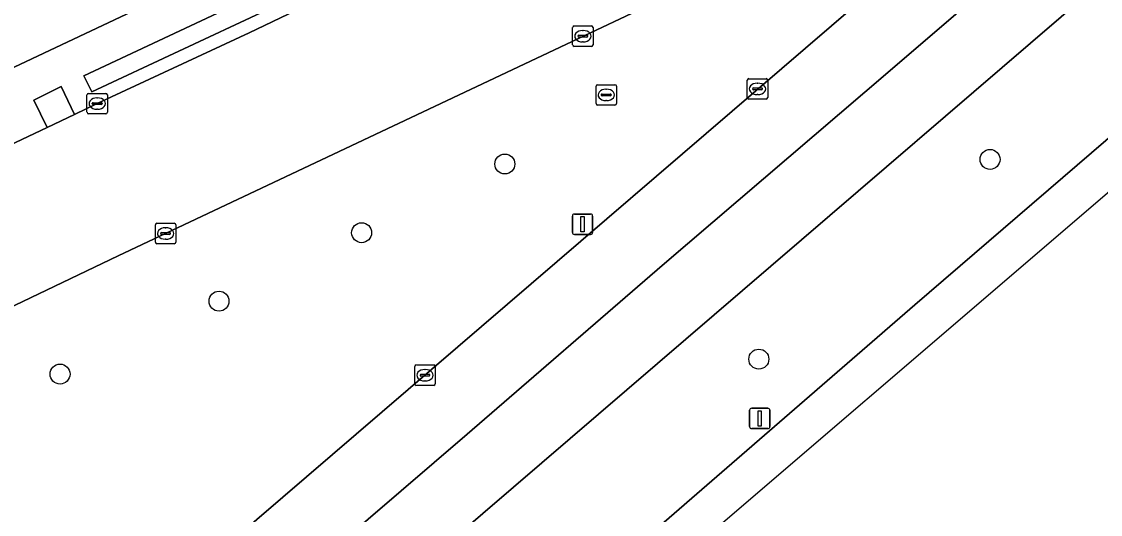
# Model space of a CAD drawing. Extents: x 159039 to 160102, y 381214 to 382524.
# Drawn here: x 159239.3 to 159292.1, y 381319.1 to 381343.2 of the extents above; entities that cross this region are included whole.
import ezdxf

# ---------------------------------------------------------------- set-up
doc = ezdxf.new("R2010")
doc.units = 0
for name, color, linetype in [('IMGEO_Berm_groen', 7, 'Continuous'), ('IMGEO_Boom', 7, 'Continuous'), ('IMGEO_Erf', 7, 'Continuous'), ('IMGEO_Groenvoorziening', 7, 'Continuous'), ('IMGEO_Kolk', 7, 'Continuous'), ('IMGEO_Lichtmast', 7, 'Continuous'), ('IMGEO_Rijbaan_lokaal_gesloten', 7, 'Continuous'), ('IMGEO_Rijbaan_regionaal_gesloten', 7, 'Continuous'), ('IMGEO_Rioolput', 7, 'Continuous'), ('IMGEO_Verkeersbordpaal', 7, 'Continuous'), ('IMGEO_Voetpad_open', 7, 'Continuous')]:
    doc.layers.add(name, color=color, linetype=linetype)

msp = doc.modelspace()

# ---------------------------------------------------------------- linework, layer by layer
at = {"layer": 'IMGEO_Berm_groen'}
for points in [[(159222.408, 381294.411), (159223.783, 381295.569), (159228.905, 381300.002), (159243.517, 381312.555), (159294.843, 381356.671)], [(159300.055, 381351.913), (159239.336, 381299.76), (159227.152, 381289.263), (159225.475, 381287.828)], [(159281.002, 381349.59), (159276.504, 381347.102), (159259.828, 381339.216), (159244.02, 381331.744), (159232.721, 381326.338), (159225.919, 381323.116), (159208.328, 381314.79), (159207.455, 381314.381), (159205.625, 381313.592), (159218.979, 381296.165)], [(159283.05, 381329.34), (159303.986, 381347.368)], [(159228.183, 381282.334), (159229.476, 381283.439), (159249.066, 381300.002), (159260.576, 381309.867), (159283.05, 381329.34)]]:
    msp.add_lwpolyline(points, dxfattribs=at)
at = {"layer": 'IMGEO_Boom'}
for centre in [(159286.741, 381336.471), (159262.967, 381336.246), (159255.952, 381332.88), (159248.964, 381329.526), (159275.414, 381326.687), (159241.175, 381325.955)]:
    msp.add_circle(centre, 0.489, dxfattribs=at)
at = {"layer": 'IMGEO_Erf'}
msp.add_lwpolyline([(159204.502, 381324.76), (159265.823, 381353.699), (159271.62, 381356.674), (159273.546, 381357.821), (159279.522, 381361.378)], dxfattribs=at)
at = {"layer": 'IMGEO_Groenvoorziening'}
for points in [[(159242.338, 381340.559), (159242.727, 381339.778), (159255.527, 381345.783), (159255.163, 381346.588)], [(159240.543, 381338.041), (159241.883, 381338.677), (159241.237, 381340.045), (159239.888, 381339.379)]]:
    msp.add_lwpolyline(points, close=True, dxfattribs=at)
at = {"layer": 'IMGEO_Kolk'}
for p, q in [((159266.291, 381342.082), (159266.291, 381342.934)), ((159266.366, 381343.008), (159267.218, 381343.008)), ((159266.779, 381342.788), (159266.804, 381342.788)), ((159267.292, 381342.934), (159267.292, 381342.082)), ((159266.55, 381342.502), (159266.55, 381342.514)), ((159266.988, 381342.465), (159266.59, 381342.465)), ((159266.593, 381342.551), (159266.991, 381342.551)), ((159266.802, 381342.228), (159266.777, 381342.228)), ((159267.034, 381342.514), (159267.034, 381342.502)), ((159267.218, 381342.008), (159266.366, 381342.008)), ((159274.847, 381339.501), (159274.847, 381340.353)), ((159274.922, 381340.427), (159275.774, 381340.427)), ((159275.335, 381340.207), (159275.36, 381340.207)), ((159275.848, 381340.353), (159275.848, 381339.501)), ((159242.496, 381338.78), (159242.496, 381339.632)), ((159242.571, 381339.706), (159243.423, 381339.706)), ((159243.497, 381339.632), (159243.497, 381338.78)), ((159275.106, 381339.921), (159275.106, 381339.933)), ((159275.544, 381339.884), (159275.146, 381339.884)), ((159275.149, 381339.97), (159275.547, 381339.97)), ((159275.358, 381339.647), (159275.333, 381339.647)), ((159275.59, 381339.933), (159275.59, 381339.921)), ((159242.755, 381339.2), (159242.755, 381339.212)), ((159243.193, 381339.163), (159242.795, 381339.163)), ((159242.798, 381339.249), (159243.196, 381339.249)), ((159242.984, 381339.486), (159243.009, 381339.486)), ((159243.239, 381339.212), (159243.239, 381339.2)), ((159275.774, 381339.427), (159274.922, 381339.427)), ((159243.423, 381338.706), (159242.571, 381338.706)), ((159243.007, 381338.926), (159242.982, 381338.926)), ((159245.846, 381332.416), (159245.846, 381333.268)), ((159245.921, 381333.342), (159246.773, 381333.342)), ((159246.847, 381333.268), (159246.847, 381332.416)), ((159246.105, 381332.836), (159246.105, 381332.848)), ((159246.543, 381332.799), (159246.145, 381332.799)), ((159246.148, 381332.885), (159246.546, 381332.885)), ((159246.334, 381333.122), (159246.359, 381333.122)), ((159246.589, 381332.848), (159246.589, 381332.836)), ((159246.773, 381332.342), (159245.921, 381332.342)), ((159246.357, 381332.562), (159246.332, 381332.562)), ((159258.632, 381326.399), (159259.484, 381326.399)), ((159258.557, 381325.473), (159258.557, 381326.325)), ((159258.816, 381325.893), (159258.816, 381325.905)), ((159259.254, 381325.856), (159258.856, 381325.856)), ((159258.859, 381325.942), (159259.257, 381325.942)), ((159259.045, 381326.179), (159259.07, 381326.179)), ((159259.3, 381325.905), (159259.3, 381325.893)), ((159259.558, 381326.325), (159259.558, 381325.473)), ((159259.484, 381325.399), (159258.632, 381325.399)), ((159259.068, 381325.619), (159259.043, 381325.619))]:
    msp.add_line(p, q, dxfattribs=at)
for points in [[(159266.291, 381342.082), (159266.291, 381342.934)], [(159266.366, 381343.008), (159267.218, 381343.008)], [(159267.292, 381342.934), (159267.292, 381342.082)], [(159267.218, 381342.008), (159266.366, 381342.008)], [(159274.847, 381339.501), (159274.847, 381340.353)], [(159274.922, 381340.427), (159275.774, 381340.427)], [(159275.848, 381340.353), (159275.848, 381339.501)], [(159242.496, 381338.78), (159242.496, 381339.632)], [(159242.571, 381339.706), (159243.423, 381339.706)], [(159243.497, 381339.632), (159243.497, 381338.78)], [(159275.774, 381339.427), (159274.922, 381339.427)], [(159243.423, 381338.706), (159242.571, 381338.706)], [(159245.846, 381332.416), (159245.846, 381333.268)], [(159245.921, 381333.342), (159246.773, 381333.342)], [(159246.847, 381333.268), (159246.847, 381332.416)], [(159246.773, 381332.342), (159245.921, 381332.342)], [(159258.632, 381326.399), (159259.484, 381326.399)], [(159258.557, 381325.473), (159258.557, 381326.325)], [(159259.558, 381326.325), (159259.558, 381325.473)], [(159259.484, 381325.399), (159258.632, 381325.399)]]:
    msp.add_lwpolyline(points, dxfattribs=at)
for centre, radius, start, end in [((159266.368, 381342.932), 0.0765, 91.552, 178.448), ((159266.368, 381342.932), 0.0765, 91.552, 178.448), ((159267.216, 381342.932), 0.0765, 1.552, 88.448), ((159267.216, 381342.932), 0.0765, 1.552, 88.448), ((159266.59, 381342.511), 0.0403, 85.8775, 175.7526), ((159266.587, 381342.501), 0.0366, 178.938, 274.7102), ((159266.991, 381342.508), 0.043, 264.8664, 352.4533), ((159266.995, 381342.513), 0.0386, 1.7309, 96.639), ((159266.368, 381342.084), 0.0765, 181.552, 268.448), ((159266.368, 381342.084), 0.0765, 181.552, 268.448), ((159267.216, 381342.084), 0.0765, 271.552, 358.448), ((159267.216, 381342.084), 0.0765, 271.552, 358.448), ((159274.924, 381340.351), 0.0765, 91.552, 178.448), ((159274.924, 381340.351), 0.0765, 91.552, 178.448), ((159275.772, 381340.351), 0.0765, 1.552, 88.448), ((159275.772, 381340.351), 0.0765, 1.552, 88.448), ((159242.573, 381339.63), 0.0765, 91.552, 178.448), ((159242.573, 381339.63), 0.0765, 91.552, 178.448), ((159243.421, 381339.63), 0.0765, 1.552, 88.448), ((159243.421, 381339.63), 0.0765, 1.552, 88.448), ((159275.146, 381339.93), 0.0403, 85.8775, 175.7526), ((159275.143, 381339.92), 0.0366, 178.938, 274.7102), ((159275.547, 381339.927), 0.043, 264.8664, 352.4533), ((159275.551, 381339.932), 0.0386, 1.7309, 96.639), ((159242.795, 381339.209), 0.0403, 85.8775, 175.7526), ((159242.792, 381339.199), 0.0366, 178.938, 274.7102), ((159243.196, 381339.206), 0.043, 264.8664, 352.4533), ((159243.2, 381339.211), 0.0386, 1.7309, 96.639), ((159274.924, 381339.503), 0.0765, 181.552, 268.448), ((159274.924, 381339.503), 0.0765, 181.552, 268.448), ((159275.772, 381339.503), 0.0765, 271.552, 358.448), ((159275.772, 381339.503), 0.0765, 271.552, 358.448), ((159242.573, 381338.782), 0.0765, 181.552, 268.448), ((159242.573, 381338.782), 0.0765, 181.552, 268.448), ((159243.421, 381338.782), 0.0765, 271.552, 358.448), ((159243.421, 381338.782), 0.0765, 271.552, 358.448), ((159245.923, 381333.266), 0.0765, 91.552, 178.448), ((159245.923, 381333.266), 0.0765, 91.552, 178.448), ((159246.771, 381333.266), 0.0765, 1.552, 88.448), ((159246.771, 381333.266), 0.0765, 1.552, 88.448), ((159246.145, 381332.845), 0.0403, 85.8775, 175.7526), ((159246.142, 381332.835), 0.0366, 178.938, 274.7102), ((159246.546, 381332.842), 0.043, 264.8664, 352.4533), ((159246.55, 381332.847), 0.0386, 1.7309, 96.639), ((159245.923, 381332.418), 0.0765, 181.552, 268.448), ((159245.923, 381332.418), 0.0765, 181.552, 268.448), ((159246.771, 381332.418), 0.0765, 271.552, 358.448), ((159246.771, 381332.418), 0.0765, 271.552, 358.448), ((159258.634, 381326.323), 0.0765, 91.552, 178.448), ((159258.634, 381326.323), 0.0765, 91.552, 178.448), ((159259.482, 381326.323), 0.0765, 1.552, 88.448), ((159259.482, 381326.323), 0.0765, 1.552, 88.448), ((159258.856, 381325.902), 0.0403, 85.8775, 175.7526), ((159258.853, 381325.892), 0.0366, 178.938, 274.7102), ((159259.257, 381325.899), 0.043, 264.8664, 352.4533), ((159259.261, 381325.904), 0.0386, 1.7309, 96.639), ((159258.634, 381325.475), 0.0765, 181.552, 268.448), ((159258.634, 381325.475), 0.0765, 181.552, 268.448), ((159259.482, 381325.475), 0.0765, 271.552, 358.448), ((159259.482, 381325.475), 0.0765, 271.552, 358.448)]:
    msp.add_arc(centre, radius, start, end, dxfattribs=at)
for centre, major_axis, ratio, start_param, end_param in [((159266.778, 381342.508), (-0.387, 0.002), 0.722429, 4.712389, 7.853982), ((159266.803, 381342.508), (-0.39, 0.002), 0.717154, 1.570796, 4.712389), ((159275.334, 381339.927), (-0.387, 0.002), 0.722429, 4.712389, 7.853982), ((159275.359, 381339.927), (-0.39, 0.002), 0.717154, 1.570796, 4.712389), ((159242.983, 381339.206), (-0.387, 0.002), 0.722429, 4.712389, 7.853982), ((159243.008, 381339.206), (-0.39, 0.002), 0.717154, 1.570796, 4.712389), ((159246.333, 381332.842), (-0.387, 0.002), 0.722429, 4.712389, 7.853982), ((159246.358, 381332.842), (-0.39, 0.002), 0.717154, 1.570796, 4.712389), ((159259.044, 381325.899), (-0.387, 0.002), 0.722429, 4.712389, 7.853982), ((159259.069, 381325.899), (-0.39, 0.002), 0.717154, 1.570796, 4.712389)]:
    msp.add_ellipse(centre, major_axis=major_axis, ratio=ratio, start_param=start_param, end_param=end_param, dxfattribs=at)
at = {"layer": 'IMGEO_Lichtmast'}
for p, q in [((159266.378, 381333.795), (159267.168, 381333.795)), ((159267.168, 381333.795), (159266.378, 381333.795)), ((159266.278, 381332.895), (159266.278, 381333.695)), ((159266.278, 381333.695), (159266.278, 381332.895)), ((159267.268, 381333.695), (159267.268, 381332.895)), ((159267.268, 381332.895), (159267.268, 381333.695)), ((159267.168, 381332.795), (159266.378, 381332.795)), ((159266.378, 381332.795), (159267.168, 381332.795))]:
    msp.add_line(p, q, dxfattribs=at)
msp.add_lwpolyline([(159266.698, 381333.67), (159266.848, 381333.67), (159266.848, 381332.92), (159266.698, 381332.92), (159266.698, 381333.67)], dxfattribs=at)
for centre, start, end in [((159266.378, 381333.695), 90, 180), ((159266.378, 381333.695), 90, 180), ((159267.168, 381333.695), 0, 90), ((159267.168, 381333.695), 360, 90), ((159266.378, 381332.895), 180, 270), ((159266.378, 381332.895), 180, 270), ((159267.168, 381332.895), 270, 0), ((159267.168, 381332.895), 270, 0)]:
    msp.add_arc(centre, 0.1, start, end, dxfattribs=at)
at = {"layer": 'IMGEO_Rijbaan_lokaal_gesloten'}
for points in [[(159281.426, 381358.543), (159280.214, 381357.738), (159278.352, 381356.644), (159276.084, 381355.324), (159273.688, 381353.943), (159269.934, 381351.969), (159269.915, 381351.959), (159268.589, 381351.295), (159265.252, 381349.625), (159263.507, 381348.823), (159259.584, 381347.068), (159250.438, 381342.679), (159242.999, 381339.206), (159241.883, 381338.677), (159240.543, 381338.041), (159231.152, 381333.589), (159222.72, 381329.602), (159214.057, 381325.488), (159208.66, 381323.044), (159203.531, 381320.66)], [(159259.828, 381339.216), (159276.504, 381347.102), (159281.002, 381349.59)], [(159205.625, 381313.592), (159207.455, 381314.381), (159208.328, 381314.79), (159225.919, 381323.116), (159232.721, 381326.338), (159244.02, 381331.744), (159259.828, 381339.216)]]:
    msp.add_lwpolyline(points, dxfattribs=at)
at = {"layer": 'IMGEO_Rijbaan_regionaal_gesloten'}
msp.add_lwpolyline([(159228.975, 381280.421), (159306.518, 381346.877), (159416.77, 381441.367), (159489.887, 381508.356), (159537.905, 381552.349), (159536.368, 381553.774), (159525.014, 381542.388), (159507.251, 381525.399), (159490.066, 381509.393), (159472.78, 381493.666), (159455.885, 381478.555), (159436.893, 381461.755), (159418.54, 381445.713), (159413.374, 381441.268), (159355.053, 381391.082), (159310.488, 381352.927), (159307.398, 381350.309), (159303.986, 381347.368), (159283.05, 381329.34), (159260.576, 381309.867), (159249.066, 381300.002), (159229.476, 381283.439), (159228.183, 381282.334)], close=True, dxfattribs=at)
for points in [[(159401.924, 381443.755), (159383.498, 381428.039), (159370.545, 381416.887), (159355.279, 381403.848), (159336.854, 381388.065), (159324.607, 381377.572), (159309.361, 381364.454), (159296.948, 381353.793), (159281.84, 381340.822), (159270.676, 381331.27), (159261.119, 381323.01), (159249.8, 381313.294), (159228.218, 381294.768), (159223.955, 381291.092), (159225.475, 381287.828), (159227.152, 381289.263), (159239.336, 381299.76), (159300.055, 381351.913), (159303.395, 381354.784), (159303.532, 381354.91), (159306.514, 381357.491), (159404.195, 381441.263)], [(159339.224, 381394.831), (159304.87, 381365.271), (159301.884, 381362.731), (159298.887, 381360.159), (159298.881, 381360.154), (159295.523, 381357.256), (159294.843, 381356.671), (159243.517, 381312.555), (159228.905, 381300.002), (159223.783, 381295.569), (159222.408, 381294.411), (159223.955, 381291.092), (159228.218, 381294.768), (159249.8, 381313.294), (159261.119, 381323.01), (159270.676, 381331.27), (159281.84, 381340.822), (159296.948, 381353.793), (159309.361, 381364.454), (159324.607, 381377.572), (159336.854, 381388.065)]]:
    msp.add_lwpolyline(points, dxfattribs=at)
at = {"layer": 'IMGEO_Rioolput'}
for p, q in [((159267.511, 381340.132), (159268.363, 381340.132)), ((159267.436, 381339.206), (159267.436, 381340.058)), ((159267.695, 381339.626), (159267.695, 381339.638)), ((159268.133, 381339.589), (159267.735, 381339.589)), ((159267.738, 381339.675), (159268.136, 381339.675)), ((159267.924, 381339.912), (159267.949, 381339.912)), ((159268.179, 381339.638), (159268.179, 381339.626)), ((159268.437, 381340.058), (159268.437, 381339.206)), ((159268.363, 381339.132), (159267.511, 381339.132)), ((159267.947, 381339.352), (159267.922, 381339.352))]:
    msp.add_line(p, q, dxfattribs=at)
for points in [[(159267.511, 381340.132), (159268.363, 381340.132)], [(159267.436, 381339.206), (159267.436, 381340.058)], [(159268.437, 381340.058), (159268.437, 381339.206)], [(159268.363, 381339.132), (159267.511, 381339.132)]]:
    msp.add_lwpolyline(points, dxfattribs=at)
for centre, radius, start, end in [((159267.513, 381340.056), 0.0765, 91.552, 178.448), ((159267.513, 381340.056), 0.0765, 91.552, 178.448), ((159268.361, 381340.056), 0.0765, 1.552, 88.448), ((159268.361, 381340.056), 0.0765, 1.552, 88.448), ((159267.735, 381339.635), 0.0403, 85.8775, 175.7526), ((159267.732, 381339.625), 0.0366, 178.938, 274.7102), ((159268.136, 381339.632), 0.043, 264.8664, 352.4533), ((159268.14, 381339.637), 0.0386, 1.7309, 96.639), ((159267.513, 381339.208), 0.0765, 181.552, 268.448), ((159267.513, 381339.208), 0.0765, 181.552, 268.448), ((159268.361, 381339.208), 0.0765, 271.552, 358.448), ((159268.361, 381339.208), 0.0765, 271.552, 358.448)]:
    msp.add_arc(centre, radius, start, end, dxfattribs=at)
for centre, major_axis, ratio, start_param, end_param in [((159267.923, 381339.632), (-0.387, 0.002), 0.722429, 4.712389, 7.853982), ((159267.948, 381339.632), (-0.39, 0.002), 0.717154, 1.570796, 4.712389)]:
    msp.add_ellipse(centre, major_axis=major_axis, ratio=ratio, start_param=start_param, end_param=end_param, dxfattribs=at)
at = {"layer": 'IMGEO_Verkeersbordpaal'}
for p, q in [((159275.063, 381324.281), (159275.853, 381324.281)), ((159275.853, 381324.281), (159275.063, 381324.281)), ((159274.963, 381323.381), (159274.963, 381324.181)), ((159274.963, 381324.181), (159274.963, 381323.381)), ((159275.953, 381324.181), (159275.953, 381323.381)), ((159275.953, 381323.381), (159275.953, 381324.181)), ((159275.853, 381323.281), (159275.063, 381323.281)), ((159275.063, 381323.281), (159275.853, 381323.281))]:
    msp.add_line(p, q, dxfattribs=at)
msp.add_lwpolyline([(159275.383, 381324.156), (159275.533, 381324.156), (159275.533, 381323.406), (159275.383, 381323.406), (159275.383, 381324.156)], dxfattribs=at)
for centre, start, end in [((159275.063, 381324.181), 90, 180), ((159275.063, 381324.181), 90, 180), ((159275.853, 381324.181), 0, 90), ((159275.853, 381324.181), 360, 90), ((159275.063, 381323.381), 180, 270), ((159275.063, 381323.381), 180, 270), ((159275.853, 381323.381), 270, 0), ((159275.853, 381323.381), 270, 0)]:
    msp.add_arc(centre, 0.1, start, end, dxfattribs=at)
at = {"layer": 'IMGEO_Voetpad_open'}
for points in [[(159284.717, 381364.428), (159279.522, 381361.378), (159273.546, 381357.821), (159271.62, 381356.674), (159265.823, 381353.699), (159204.502, 381324.76)], [(159250.438, 381342.679), (159259.584, 381347.068), (159263.507, 381348.823), (159265.252, 381349.625), (159268.589, 381351.295), (159267.947, 381352.657), (159269.295, 381353.324), (159269.934, 381351.969), (159273.688, 381353.943), (159276.084, 381355.324), (159278.352, 381356.644), (159280.214, 381357.738), (159281.426, 381358.543)], [(159203.531, 381320.66), (159208.66, 381323.044), (159214.057, 381325.488), (159222.72, 381329.602), (159231.152, 381333.589), (159240.543, 381338.041), (159239.888, 381339.379), (159241.237, 381340.045), (159241.883, 381338.677), (159242.999, 381339.206), (159250.438, 381342.679)]]:
    msp.add_lwpolyline(points, dxfattribs=at)
msp.add_lwpolyline([(159242.338, 381340.559), (159255.163, 381346.588), (159255.527, 381345.783), (159242.727, 381339.778)], close=True, dxfattribs=at)

doc.saveas('drawing.dxf')
